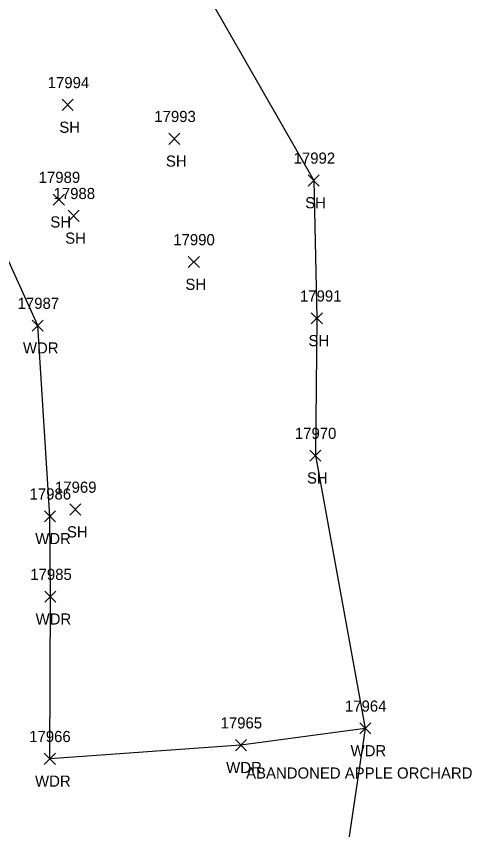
# Model space of a CAD drawing. Extents: x 1439173 to 1457902, y 641926 to 659889.
# Drawn here: x 1445745.5 to 1445827.2, y 658024.1 to 658170 of the extents above; entities that cross this region are included whole.
import ezdxf

# ---------------------------------------------------------------- set-up
doc = ezdxf.new("R2010")
doc.units = 0
for name, color, linetype in [('L_A', 7, 'Continuous'), ('L_C', 7, 'Continuous'), ('L_I', 7, 'Continuous'), ('L_TIC', 7, 'Continuous'), ('LAWA', 7, 'Continuous'), ('LSOGP', 7, 'Continuous')]:
    doc.layers.add(name, color=color, linetype=linetype)

msp = doc.modelspace()

# ---------------------------------------------------------------- linework, layer by layer
at = {"layer": 'L_TIC'}
for points in [[(1445753.77, 658153.07), (1445755.77, 658155.07)], [(1445755.77, 658153.07), (1445753.77, 658155.07)], [(1445772.88, 658147), (1445774.88, 658149)], [(1445774.88, 658147), (1445772.88, 658149)], [(1445797.85, 658139.53), (1445799.85, 658141.53)], [(1445799.85, 658139.53), (1445797.85, 658141.53)], [(1445752.16, 658136.09), (1445754.16, 658138.09)], [(1445754.16, 658136.09), (1445752.16, 658138.09)], [(1445754.82, 658133.19), (1445756.82, 658135.19)], [(1445756.82, 658133.19), (1445754.82, 658135.19)], [(1445776.37, 658124.91), (1445778.37, 658126.91)], [(1445778.37, 658124.91), (1445776.37, 658126.91)], [(1445748.38, 658113.51), (1445750.38, 658115.51)], [(1445750.38, 658113.51), (1445748.38, 658115.51)], [(1445798.43, 658114.82), (1445800.43, 658116.82)], [(1445800.43, 658114.82), (1445798.43, 658116.82)], [(1445798.16, 658090.2), (1445800.16, 658092.2)], [(1445800.16, 658090.2), (1445798.16, 658092.2)], [(1445755.14, 658080.54), (1445757.14, 658082.54)], [(1445757.14, 658080.54), (1445755.14, 658082.54)], [(1445750.58, 658079.33), (1445752.58, 658081.33)], [(1445752.58, 658079.33), (1445750.58, 658081.33)], [(1445750.65, 658064.91), (1445752.65, 658066.91)], [(1445752.65, 658064.91), (1445750.65, 658066.91)], [(1445807.1, 658041.3), (1445809.1, 658043.3)], [(1445809.1, 658041.3), (1445807.1, 658043.3)], [(1445784.81, 658038.29), (1445786.81, 658040.29)], [(1445786.81, 658038.29), (1445784.81, 658040.29)], [(1445750.55, 658035.85), (1445752.55, 658037.85)], [(1445752.55, 658035.85), (1445750.55, 658037.85)]]:
    msp.add_lwpolyline(points, dxfattribs=at)
at = {"layer": 'LAWA'}
msp.add_lwpolyline([(1445808.1, 658042.3), (1445785.81, 658039.29), (1445751.55, 658036.85), (1445751.65, 658065.91), (1445751.58, 658080.33), (1445749.38, 658114.51), (1445728.21, 658161.17), (1445705.96, 658161.39), (1445696.01, 658177.21), (1445698.97, 658192.19), (1445698.83, 658193.84), (1445698.16, 658195.99), (1445697.96, 658197.93), (1445695.19, 658220.75), (1445692.97, 658253.62), (1445690.3, 658273.17), (1445687.12, 658298.32), (1445685.78, 658314.81), (1445687.77, 658340.72), (1445701.25, 658340.53), (1445716.9, 658366.54)], dxfattribs=at)
at = {"layer": 'LSOGP'}
msp.add_lwpolyline([(1445689.6, 658534.99), (1445696.12, 658516.69), (1445714.77, 658490.3), (1445717.98, 658488.33), (1445722.55, 658489.22), (1445732.76, 658451.77), (1445737.2, 658413.26), (1445762.91, 658370.05), (1445759.39, 658327.09), (1445765.06, 658293.96), (1445768.34, 658253.38), (1445762.21, 658221.12), (1445766.75, 658206.65), (1445767.2, 658204.37), (1445768.06, 658200.09), (1445768.82, 658197.53), (1445771.24, 658188.84), (1445798.85, 658140.53), (1445799.43, 658115.82), (1445799.16, 658091.2), (1445808.1, 658042.3), (1445802.14, 658002.43)], dxfattribs=at)

# ---------------------------------------------------------------- texts
at = {"layer": 'L_A'}
for s, p in [('SH', (1445753.26, 658149.07)), ('SH', (1445772.37, 658143)), ('SH', (1445797.33, 658135.53)), ('SH', (1445751.65, 658132.09)), ('SH', (1445754.31, 658129.19)), ('SH', (1445775.86, 658120.91)), ('SH', (1445797.92, 658110.82)), ('WDR', (1445746.74, 658109.51)), ('SH', (1445797.65, 658086.2)), ('SH', (1445754.63, 658076.54)), ('WDR', (1445748.94, 658075.33)), ('WDR', (1445749.01, 658060.91)), ('WDR', (1445805.46, 658037.3)), ('WDR', (1445783.17, 658034.29)), ('WDR', (1445748.91, 658031.85))]:
    msp.add_text(s, height=2, dxfattribs=at).set_placement(p)
at = {"layer": 'L_C'}
msp.add_text('ABANDONED APPLE ORCHARD', height=2, dxfattribs=at).set_placement((1445786.74, 658033.3))
at = {"layer": 'L_I'}
for s, p in [('17994', (1445751.18, 658157.07)), ('17993', (1445770.29, 658151)), ('17992', (1445795.26, 658143.53)), ('17989', (1445749.56, 658140.09)), ('17988', (1445752.23, 658137.19)), ('17990', (1445773.69, 658128.91)), ('17991', (1445796.4, 658118.82)), ('17987', (1445745.79, 658117.51)), ('17970', (1445795.48, 658094.2)), ('17969', (1445752.49, 658084.54)), ('17986', (1445747.93, 658083.33)), ('17985', (1445748.06, 658068.91)), ('17964', (1445804.46, 658045.3)), ('17965', (1445782.17, 658042.29)), ('17966', (1445747.86, 658039.85))]:
    msp.add_text(s, height=2, dxfattribs=at).set_placement(p)

doc.saveas('drawing.dxf')
